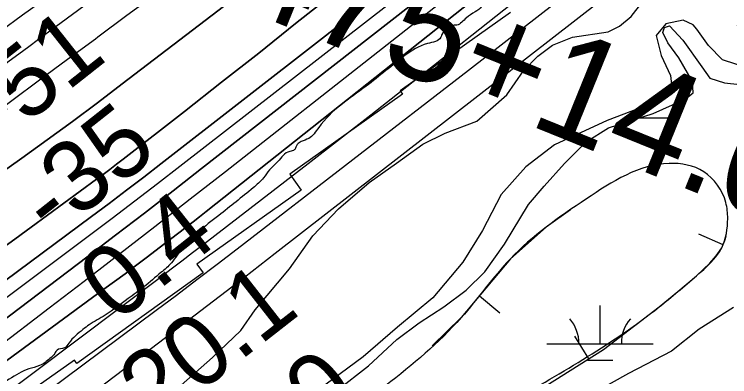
# Model space of a CAD drawing. Extents: x 3445503 to 3483459, y 540493 to 566012.
# Drawn here: x 3480044 to 3480718, y 553721 to 554062 of the extents above; entities that cross this region are included whole.
import ezdxf

# ---------------------------------------------------------------- set-up
doc = ezdxf.new("R2010")
doc.units = 0
for name, color, linetype in [('V-BORW-LINE', 7, 'Continuous'), ('V-RIVR-EDGE', 7, 'Continuous'), ('V-RIVR-RANG', 7, 'Continuous'), ('V-RRAP-RVMT', 7, 'Continuous'), ('V-SITE-VEGE', 7, 'Continuous'), ('V-SURV-IDEN', 7, 'Continuous'), ('V-TOPO-DPTH', 7, 'Continuous'), ('V-TOPO-MAJR', 7, 'Continuous'), ('V-TOPO-MINR', 7, 'Continuous'), ('V-TOPO-WATR', 7, 'Continuous'), ('V-WETL-SWMP', 7, 'Continuous')]:
    doc.layers.add(name, color=color, linetype=linetype)

msp = doc.modelspace()

# ---------------------------------------------------------------- linework, layer by layer
at = {"layer": 'V-BORW-LINE'}
for p, q in [((3480711.47, 553845.09), (3480688.68, 553855.36)), ((3480482.31, 553797.31), (3480501.52, 553781.3)), ((3480585.19, 553737.95), (3480571.87, 553759.1))]:
    msp.add_line(p, q, dxfattribs=at)
for points in [[(3480568.07, 553878.08), (3480545.04, 553861.9), (3480511.31, 553832.01), (3480488.14, 553804.3), (3480465.08, 553776.63), (3480437.64, 553749.95)], [(3480512.37, 553697.91), (3480544.58, 553712.38), (3480599.07, 553746.68), (3480651.39, 553786.66), (3480669.02, 553801.15), (3480686.45, 553816.09), (3480699.21, 553828.03), (3480705, 553834.7), (3480710.28, 553842.45), (3480713.32, 553849.2), (3480714.34, 553853.22)]]:
    msp.add_lwpolyline(points, dxfattribs=at)
msp.add_spline([(3480512.37, 553697.91), (3480445.33, 553651.25), (3480396.3, 553622.61), (3480335.05, 553561.18), (3480277.39, 553540.7), (3480229.09, 553530.31), (3480190.12, 553531.98), (3480175.88, 553544.24), (3480175.35, 553563.19), (3480190.6, 553601.28), (3480211.73, 553627.45), (3480304.29, 553659.11), (3480394.12, 553712.64), (3480465.08, 553776.63), (3480511.31, 553832.01), (3480582.85, 553888.46), (3480660.78, 553921.87), (3480693.35, 553914.06), (3480714.09, 553885.1), (3480715.89, 553869.9), (3480710.28, 553842.45), (3480686.45, 553816.09), (3480651.39, 553786.66), (3480512.37, 553697.91)], degree=3, dxfattribs=at)
at = {"layer": 'V-RIVR-EDGE'}
msp.add_spline([(3481254.71, 554696.33), (3481249.46, 554691.49), (3481228.55, 554672.77), (3481211.83, 554656.82), (3481202.41, 554644.33), (3481194.4, 554636.7), (3481170.36, 554616.25), (3481159.91, 554607.24), (3481142.14, 554591.64), (3481101.73, 554555.58), (3481092.32, 554547.26), (3481074.91, 554534.79), (3481052.27, 554517.81), (3481019.53, 554491.82), (3481008.73, 554483.16), (3481000.04, 554481.44), (3480995.86, 554478.32), (3480992.72, 554474.51), (3480987.48, 554466.53), (3480984, 554462.01), (3480978.78, 554459.94), (3480973.21, 554458.56), (3480968.34, 554455.8), (3480958.23, 554445.39), (3480944.31, 554438.47), (3480935.6, 554431.19), (3480925.15, 554421.14), (3480919.57, 554414.9), (3480914.34, 554411.43), (3480906.69, 554409.71), (3480898.68, 554403.48), (3480879.53, 554388.92), (3480862.45, 554372.97), (3480852.35, 554363.96), (3480845.38, 554358.07), (3480841.54, 554351.82), (3480838.06, 554348.7), (3480831.79, 554346.28), (3480829.01, 554343.51), (3480822.73, 554336.22), (3480820.64, 554332.4), (3480815.76, 554326.85), (3480810.88, 554324.09), (3480804.96, 554319.23), (3480798.68, 554311.6), (3480783, 554296.34), (3480767.68, 554284.21), (3480756.52, 554271.73), (3480751.64, 554265.13), (3480749.2, 554261.32), (3480745.71, 554258.54), (3480737.01, 554253.7), (3480727.61, 554246.07), (3480714.37, 554233.94), (3480707.39, 554225.61), (3480692.42, 554215.92), (3480657.94, 554190.97), (3480639.83, 554178.16), (3480627.99, 554169.49), (3480623.47, 554168.11), (3480618.25, 554166.74), (3480614.07, 554163.27), (3480605.37, 554158.77), (3480600.84, 554154.61), (3480594.57, 554149.07), (3480586.21, 554141.09), (3480572.97, 554130.69), (3480543.03, 554110.61), (3480504.03, 554084.28), (3480488.01, 554075.28), (3480485.57, 554072.16), (3480484.17, 554069.73), (3480478.25, 554064.53), (3480469.9, 554058.99), (3480460.84, 554052.06), (3480455.97, 554051.72), (3480451.44, 554048.61), (3480446.91, 554043.4), (3480445.86, 554040.62), (3480433.33, 554034.75), (3480412.45, 554023.67), (3480375.53, 553994.56), (3480330.93, 553955.74), (3480321.52, 553945.33), (3480314.56, 553942.57), (3480310.73, 553939.8), (3480309.34, 553937.02), (3480307.94, 553934.59), (3480303.76, 553933.21), (3480297.5, 553929.4), (3480292.27, 553923.51), (3480284.6, 553915.88), (3480279.02, 553908.24), (3480269.26, 553898.88), (3480236.87, 553872.89), (3480217.36, 553857.29), (3480202.73, 553842.73), (3480192.26, 553828.15), (3480182.51, 553819.14), (3480166.48, 553805.62), (3480151.51, 553794.53), (3480129.91, 553778.94), (3480114.94, 553769.94), (3480109.02, 553765.44), (3480095.78, 553752.61), (3480091.6, 553748.1), (3480084.64, 553746.03), (3480082.55, 553742.91), (3480078.02, 553738.05), (3480068.27, 553731.47), (3480058.18, 553728.37), (3480039.73, 553718.68), (3480011.53, 553702.41), (3479962.09, 553671.94), (3479924.13, 553645.27), (3479892.43, 553618.58), (3479860.73, 553590.5), (3479841.22, 553572.47), (3479822.06, 553558.26), (3479795.25, 553540.6), (3479780.97, 553530.9), (3479768.78, 553521.55)], degree=3, dxfattribs=at)
at = {"layer": 'V-RRAP-RVMT'}
for p, q in [((3480511.51, 554064.09), (3480407.64, 553990.29)), ((3480407.64, 553990.29), (3480409.88, 553987.17)), ((3480409.88, 553987.17), (3480303.88, 553911.66)), ((3480303.88, 553911.66), (3480314.47, 553896.71)), ((3480314.47, 553896.71), (3480216.28, 553827.13)), ((3480216.28, 553827.13), (3480222.34, 553818.8)), ((3480222.34, 553818.8), (3480103.41, 553733.32)), ((3480101.12, 553736.45), (3479994.67, 553661.81)), ((3480103.41, 553733.32), (3480101.12, 553736.45))]:
    msp.add_line(p, q, dxfattribs=at)
at = {"layer": 'V-SITE-VEGE'}
for points in [[(3480033.79, 553605.19), (3480066.04, 553624.98), (3480143.86, 553673.46), (3480190.84, 553703.51), (3480230.93, 553739.21), (3480257.68, 553764.64), (3480271.13, 553783.96), (3480303.6, 553822.54), (3480325.55, 553853.59), (3480349.51, 553879.05), (3480378.34, 553903.75), (3480404.31, 553922.22), (3480428.88, 553940.02), (3480449.87, 553950.21), (3480479.93, 553961.68), (3480508.06, 553986.39), (3480523.64, 554009.17), (3480537.03, 554022.92), (3480551.07, 554033.19), (3480569.95, 554040.62), (3480603.41, 554045.78), (3480613.91, 554051.22), (3480625.16, 554060.14), (3480635.05, 554073.24)], [(3480735.21, 554011.5), (3480710.95, 554019.44), (3480697.89, 554032.82), (3480686.94, 554048.26), (3480683.51, 554052.48), (3480673.82, 554056.77), (3480657.78, 554053.48), (3480648.6, 554042.46), (3480653.25, 554023.61), (3480662.06, 554004.72), (3480663.32, 553993.57), (3480653.44, 553981.86), (3480602.41, 553962.29), (3480552.73, 553939.23), (3480526.04, 553918.68), (3480502.76, 553892.52), (3480484.96, 553858.63), (3480466.51, 553828.93), (3480438.27, 553795.17), (3480405.24, 553767.74), (3480372.89, 553739.59), (3480330.77, 553708.79)]]:
    msp.add_lwpolyline(points, dxfattribs=at)
at = {"layer": 'V-TOPO-DPTH'}
for points in [[(3479611.83, 553614.14), (3480051.43, 553926.81), (3480075.31, 553943.99), (3480099.08, 553961.33), (3480122.66, 553978.92), (3480146.12, 553996.68), (3480560.45, 554313.71), (3480624.97, 554363.71), (3480689.06, 554414.23), (3480752.53, 554465.54), (3480815.57, 554517.38), (3480894.32, 554582.93), (3480917.54, 554602.54), (3480940.58, 554622.36), (3480963.34, 554642.5), (3480985.92, 554662.85), (3481177.47, 554837.88), (3481253.54, 554907.65)], [(3481253.54, 554907.65), (3481177.47, 554837.88), (3480985.92, 554662.85), (3480963.34, 554642.5), (3480940.58, 554622.36), (3480917.54, 554602.54), (3480894.32, 554582.93), (3480815.57, 554517.38), (3480752.53, 554465.54), (3480689.06, 554414.23), (3480624.97, 554363.71), (3480560.45, 554313.71), (3480146.12, 553996.68), (3480122.66, 553978.92), (3480099.08, 553961.33), (3480075.31, 553943.99), (3480051.43, 553926.81), (3479611.83, 553614.14)], [(3481254.36, 554759.11), (3481254.11, 554804.15), (3481199.72, 554754.11), (3481128.58, 554690.22), (3481010.45, 554586.03), (3480997.73, 554574.94), (3480984.92, 554563.95), (3480971.99, 554553.11), (3480958.97, 554542.37), (3480699.98, 554331.15), (3480609.19, 554257.62), (3480518.08, 554184.5), (3480426.46, 554112), (3480334.52, 554039.91), (3480182.49, 553921.53), (3480166.28, 553909), (3480150.01, 553896.54), (3480133.66, 553884.2), (3480117.25, 553871.92), (3479734.3, 553587.47), (3479681.32, 553548.77)], [(3479681.32, 553548.77), (3479734.3, 553587.47), (3480117.25, 553871.92), (3480133.66, 553884.2), (3480150.01, 553896.54), (3480166.28, 553909), (3480182.49, 553921.53), (3480334.52, 554039.91), (3480426.46, 554112), (3480518.08, 554184.5), (3480609.19, 554257.62), (3480699.98, 554331.15), (3480958.97, 554542.37), (3480971.99, 554553.11), (3480984.92, 554563.95), (3480997.73, 554574.94), (3481010.45, 554586.03), (3481128.58, 554690.22), (3481199.72, 554754.11), (3481254.11, 554804.15)], [(3479650.04, 553484.91), (3479720.75, 553537.32), (3479791.19, 553590.1), (3479861.45, 553643.12), (3480112.64, 553833.7), (3480139.77, 553854.38), (3480166.85, 553875.13), (3480193.83, 553896), (3480220.76, 553916.95), (3480648.04, 554250.82), (3480708, 554298.04), (3480767.71, 554345.56), (3480827.05, 554393.54), (3480886.15, 554441.82), (3480953.84, 554497.56), (3480978.81, 554518.33), (3481003.64, 554539.25), (3481028.27, 554560.42), (3481052.75, 554581.75), (3481254.36, 554759.11)], [(3481254.36, 554759.11), (3481052.75, 554581.75), (3481028.27, 554560.42), (3481003.64, 554539.25), (3480978.81, 554518.33), (3480953.84, 554497.56), (3480886.15, 554441.82), (3480827.05, 554393.54), (3480767.71, 554345.56), (3480708, 554298.04), (3480648.04, 554250.82), (3480220.76, 553916.95), (3480193.83, 553896), (3480166.85, 553875.13), (3480139.77, 553854.38), (3480112.64, 553833.7), (3479861.45, 553643.12), (3479791.19, 553590.1), (3479720.75, 553537.32), (3479650.04, 553484.91)], [(3479640.17, 553382.69), (3480177.83, 553783.54), (3480197.03, 553797.94), (3480216.18, 553812.4), (3480235.26, 553826.95), (3480254.29, 553841.58), (3480472.08, 554009.83), (3480569.9, 554085.97), (3480667.35, 554162.58), (3480764.23, 554239.89), (3480860.75, 554317.67), (3481017.18, 554444.68), (3481035.15, 554459.37), (3481053.05, 554474.14), (3481070.86, 554489.03), (3481088.6, 554504), (3481254.99, 554645.33), (3481254.63, 554710.27)], [(3480963.53, 554580.8), (3480343.9, 554081.3), (3480309.24, 554053.5), (3480274.49, 554025.8), (3480239.6, 553998.27), (3480204.63, 553970.86), (3480146.97, 553925.88), (3480140.74, 553921.06), (3480134.48, 553916.29), (3480128.18, 553911.58), (3480121.84, 553906.9), (3480044.81, 553850.6), (3479999.73, 553818.11), (3479954.37, 553786.02), (3479908.59, 553754.54), (3479862.52, 553723.46), (3479397.9, 553414.44)], [(3480963.53, 554580.8), (3480343.9, 554081.3), (3480309.24, 554053.5), (3480274.49, 554025.8), (3480239.6, 553998.27), (3480204.63, 553970.86), (3480146.97, 553925.88), (3480140.74, 553921.06), (3480134.48, 553916.29), (3480128.18, 553911.58), (3480121.84, 553906.9), (3480044.81, 553850.6), (3479999.73, 553818.11), (3479954.37, 553786.02), (3479908.59, 553754.54), (3479862.52, 553723.46), (3479397.9, 553414.44)], [(3479486.98, 553331.42), (3480128.84, 553803.29), (3480138.8, 553810.65), (3480148.74, 553818.03), (3480158.65, 553825.47), (3480168.53, 553832.93), (3480186.17, 553846.3), (3480188.26, 553847.9), (3480189.31, 553848.7), (3480190.35, 553849.5), (3480200.54, 553857.39), (3480206.67, 553862.15), (3480212.78, 553866.92), (3480218.88, 553871.72), (3480224.97, 553876.53), (3480919.06, 554427.12)], [(3480919.06, 554427.12), (3480224.97, 553876.53), (3480218.88, 553871.72), (3480212.78, 553866.92), (3480206.67, 553862.15), (3480200.54, 553857.39), (3480190.35, 553849.5), (3480189.31, 553848.7), (3480188.26, 553847.9), (3480186.17, 553846.3), (3480168.53, 553832.93), (3480158.65, 553825.47), (3480148.74, 553818.03), (3480138.8, 553810.65), (3480128.84, 553803.29), (3479486.98, 553331.42)]]:
    msp.add_lwpolyline(points, dxfattribs=at)
at = {"layer": 'V-TOPO-MAJR'}
msp.add_lwpolyline([(3479363.13, 553490.76), (3479910.32, 553884.7), (3479936.77, 553903.82), (3479963.17, 553923.01), (3479989.5, 553942.31), (3480015.77, 553961.68), (3480042.01, 553981.1), (3480068.25, 554000.51), (3480094.5, 554019.91), (3480120.76, 554039.31), (3480123.08, 554041.03), (3480150.45, 554061.34), (3480177.76, 554081.73), (3480204.98, 554102.25), (3480232.13, 554122.86), (3480898.99, 554631.24)], dxfattribs=at)
at = {"layer": 'V-TOPO-MINR'}
for points in [[(3479490.95, 553647.33), (3479991.35, 554016.85), (3480011.61, 554031.81), (3480031.88, 554046.77), (3480052.15, 554061.72), (3480072.42, 554076.66), (3480584.13, 554453.76), (3480635.66, 554492.29), (3480686.83, 554531.28), (3480737.46, 554570.96), (3480787.73, 554611.12), (3480831.33, 554646.44), (3480859.29, 554669.56), (3480886.92, 554693.06), (3480914.07, 554717.11), (3480940.89, 554741.54), (3481188.53, 554971.75), (3481252.85, 555031.79)], [(3479611.83, 553614.14), (3480051.43, 553926.81), (3480075.31, 553943.99), (3480099.08, 553961.33), (3480122.66, 553978.92), (3480146.12, 553996.68), (3480560.45, 554313.71), (3480624.97, 554363.71), (3480689.06, 554414.23), (3480752.53, 554465.54), (3480815.57, 554517.38), (3480894.32, 554582.93), (3480917.54, 554602.54), (3480940.58, 554622.36), (3480963.34, 554642.5), (3480985.92, 554662.85), (3481177.47, 554837.88), (3481253.54, 554907.65)], [(3479681.32, 553548.77), (3479734.3, 553587.47), (3480117.25, 553871.92), (3480133.66, 553884.2), (3480150.01, 553896.54), (3480166.28, 553909), (3480182.49, 553921.53), (3480334.52, 554039.91), (3480426.46, 554112), (3480518.08, 554184.5), (3480609.19, 554257.62), (3480699.98, 554331.15), (3480958.97, 554542.37), (3480971.99, 554553.11), (3480984.92, 554563.95), (3480997.73, 554574.94), (3481010.45, 554586.03), (3481128.58, 554690.22), (3481199.72, 554754.11), (3481254.11, 554804.15)], [(3479442.94, 553349.8), (3480115.08, 553854.21), (3480136.48, 553870.36), (3480157.84, 553886.59), (3480179.11, 553902.93), (3480200.32, 553919.34), (3480463.68, 554124.24), (3480553.04, 554194.31), (3480642.04, 554264.83), (3480730.5, 554336.03), (3480818.6, 554407.69), (3480956.47, 554520.69), (3480975.28, 554536.28), (3480993.97, 554552.01), (3481012.49, 554567.94), (3481030.89, 554584.01), (3481207.32, 554739.75), (3481254.23, 554781.59)], [(3479650.04, 553484.91), (3479720.75, 553537.32), (3479791.19, 553590.1), (3479861.45, 553643.12), (3480112.64, 553833.7), (3480139.77, 553854.38), (3480166.85, 553875.13), (3480193.83, 553896), (3480220.76, 553916.95), (3480648.04, 554250.82), (3480708, 554298.04), (3480767.71, 554345.56), (3480827.05, 554393.54), (3480886.15, 554441.82), (3480953.84, 554497.56), (3480978.81, 554518.33), (3481003.64, 554539.25), (3481028.27, 554560.42), (3481052.75, 554581.75), (3481254.36, 554759.11)], [(3479467.34, 553334.25), (3479876.02, 553634.62), (3479926.57, 553672.03), (3479976.97, 553709.65), (3480027.13, 553747.59), (3480077.12, 553785.75), (3480110.1, 553811.09), (3480143.44, 553836.79), (3480176.73, 553862.57), (3480209.93, 553888.45), (3480243.07, 553914.41), (3480834.34, 554379.06), (3480864.64, 554403.05), (3480894.81, 554427.19), (3480924.81, 554451.55), (3480954.68, 554476.07), (3480984.36, 554500.81), (3481013.9, 554525.72), (3481043.24, 554550.87), (3481072.44, 554576.18), (3481254.49, 554735.31)], [(3479670.54, 553437.41), (3479760.01, 553501.69), (3479849.16, 553566.42), (3479937.81, 553631.83), (3480026.14, 553697.68), (3480182.05, 553814.86), (3480192.15, 553822.48), (3480202.23, 553830.13), (3480212.28, 553837.82), (3480222.31, 553845.55), (3480320.89, 553921.76), (3480380.06, 553967.78), (3480439.06, 554014.01), (3480497.8, 554060.56), (3480556.38, 554107.34), (3481021.46, 554480.87), (3481029.67, 554487.51), (3481037.86, 554494.19), (3481046, 554500.92), (3481054.11, 554507.68), (3481164.95, 554600.69), (3481228.29, 554654.18), (3481254.81, 554676.77)], [(3479640.17, 553382.69), (3480177.83, 553783.54), (3480197.03, 553797.94), (3480216.18, 553812.4), (3480235.26, 553826.95), (3480254.29, 553841.58), (3480472.08, 554009.83), (3480569.9, 554085.97), (3480667.35, 554162.58), (3480764.23, 554239.89), (3480860.75, 554317.67), (3481017.18, 554444.68), (3481035.15, 554459.37), (3481053.05, 554474.14), (3481070.86, 554489.03), (3481088.6, 554504), (3481254.99, 554645.33)], [(3479680.66, 553376.34), (3479769.87, 553442.96), (3479858.96, 553509.75), (3479947.88, 553576.77), (3480036.68, 553643.95), (3480173.52, 553747.75), (3480202.76, 553770.02), (3480231.95, 553792.35), (3480261.06, 553814.79), (3480290.12, 553837.29), (3480811.83, 554242.81), (3480855.41, 554276.95), (3480898.8, 554311.32), (3480941.93, 554346.02), (3480984.88, 554380.95), (3481012.48, 554403.57), (3481041.41, 554427.46), (3481070.24, 554451.48), (3481098.89, 554475.69), (3481127.44, 554500.04), (3481255.18, 554609.74)], [(3479397.9, 553414.44), (3479862.52, 553723.46), (3479908.59, 553754.54), (3479954.37, 553786.02), (3479999.73, 553818.11), (3480044.81, 553850.6), (3480121.84, 553906.9), (3480128.18, 553911.58), (3480134.48, 553916.29), (3480140.74, 553921.06), (3480146.97, 553925.88), (3480204.63, 553970.86), (3480239.6, 553998.27), (3480274.49, 554025.8), (3480309.24, 554053.5), (3480343.9, 554081.3), (3480963.53, 554580.8)], [(3479637.41, 553721.43), (3479717.43, 553780.23), (3479797.33, 553839.17), (3480030.39, 554011.57), (3480039.61, 554018.39), (3480048.84, 554025.2), (3480058.07, 554032.01), (3480067.3, 554038.81), (3480465.49, 554332.09), (3480539.74, 554386.98), (3480613.86, 554442.04)]]:
    msp.add_lwpolyline(points, dxfattribs=at)
at = {"layer": 'V-TOPO-WATR'}
msp.add_lwpolyline([(3479486.98, 553331.42), (3480128.84, 553803.29), (3480138.8, 553810.65), (3480148.74, 553818.03), (3480158.65, 553825.47), (3480168.53, 553832.93), (3480186.17, 553846.3), (3480188.26, 553847.9), (3480189.31, 553848.7), (3480190.35, 553849.5), (3480200.54, 553857.39), (3480206.67, 553862.15), (3480212.78, 553866.92), (3480218.88, 553871.72), (3480224.97, 553876.53), (3480919.06, 554427.12)], dxfattribs=at)
at = {"layer": 'V-WETL-SWMP'}
for p, q in [((3480633, 553964.69), (3480664.96, 553964.69)), ((3480595.8, 553752.09), (3480595.8, 553788.09)), ((3480545.8, 553752.09), (3480645.8, 553752.09)), ((3480583.8, 553736.66), (3480607.8, 553736.66))]:
    msp.add_line(p, q, dxfattribs=at)
for points in [[(3480348.15, 553707.88), (3480377.66, 553731.19), (3480404.4, 553755.92), (3480425.46, 553771.67), (3480448.61, 553786.7), (3480469.67, 553802.45), (3480487.27, 553819.64), (3480505.68, 553845.86), (3480528.4, 553883.16), (3480543.21, 553900.38), (3480562.26, 553921.72), (3480582.69, 553942.35), (3480603.72, 553955.32), (3480645.63, 553968.73), (3480675.71, 553982.29), (3480683.44, 553988.46), (3480682.87, 553998.9), (3480669.92, 554021.33), (3480659.65, 554035.37), (3480654.9, 554045.17), (3480656.35, 554050.02), (3480661.23, 554051.35), (3480673.6, 554037.98), (3480691.39, 554012.72), (3480698.92, 554002.19), (3480712.78, 553997.85), (3480727.37, 553996.28)], [(3480721.37, 553786.21), (3480689.12, 553765.72), (3480663.12, 553745.16), (3480622.51, 553724.07), (3480567.87, 553693.42)]]:
    msp.add_lwpolyline(points, dxfattribs=at)
for centre, start, end in [((3480540.56, 553752.56), 359.22818, 40.77184), ((3480651.04, 553752.56), 139.22818, 180.77184)]:
    msp.add_arc(centre, 35.25, start, end, dxfattribs=at)

# ---------------------------------------------------------------- texts
at = {"layer": 'V-RIVR-RANG'}
for s, rotation, p in [('-51', 38.32231, (3480031.63, 553939.67)), ('-35', 38.32231, (3480079.99, 553850.44)), ('0.4', 38.32231, (3480140.36, 553770.68)), ('20.1', 38.03833, (3480177.48, 553673.29)), ('19.0', 38.03833, (3480235.13, 553591.43))]:
    msp.add_text(s, height=67, rotation=rotation, dxfattribs=at).set_placement(p)
at = {"layer": 'V-SURV-IDEN'}
for s, rotation, p in [('1475+87.3', 335.19617, (3480237.2, 554276.9)), ('1475+14.0', 337.9198, (3480178.51, 554100.13))]:
    msp.add_text(s, height=100, rotation=rotation, dxfattribs=at).set_placement(p)

doc.saveas('drawing.dxf')
